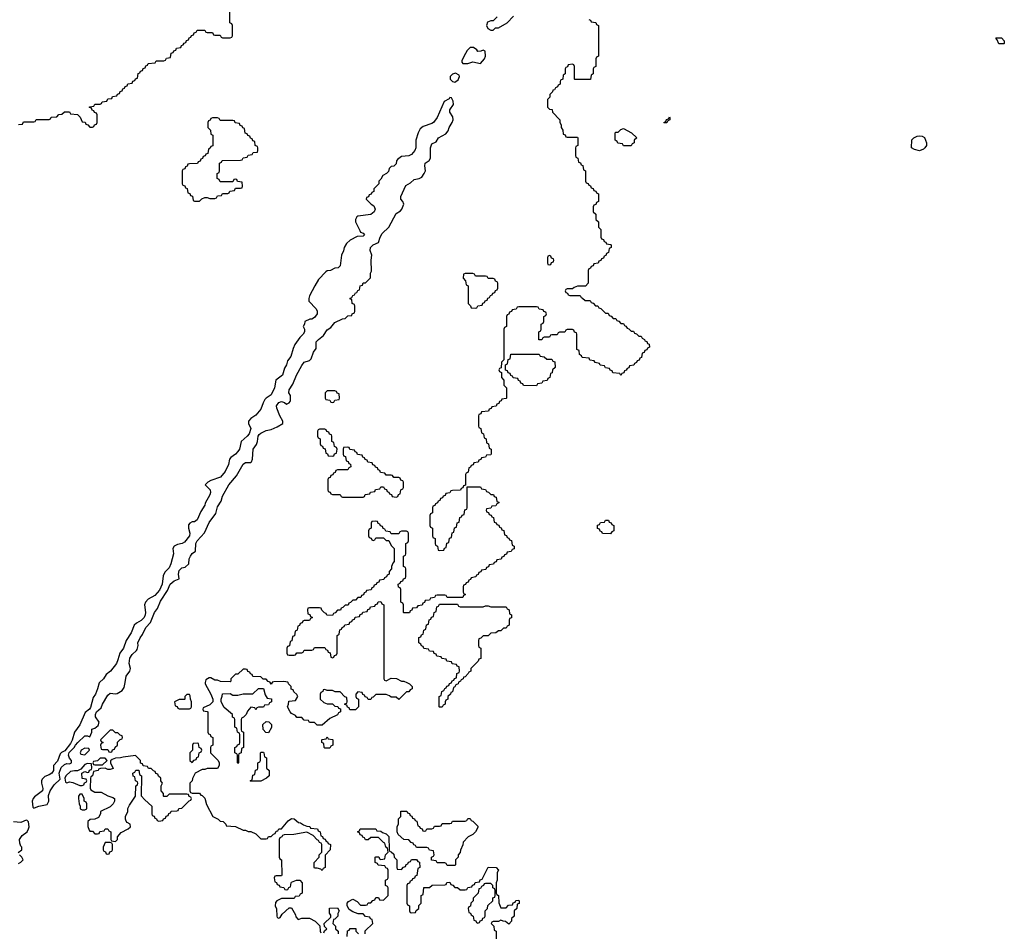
# Model space of a CAD drawing. Header units: inches. Extents: x 2701323 to 2964515, y 494916 to 722124.
# Tile 651 of 656: x 2894840 to 2902554, y 698050 to 705196. Entities that reach past the tile are written whole.
import ezdxf

# ---------------------------------------------------------------- set-up
doc = ezdxf.new("R2010")
doc.units = ezdxf.units.IN
doc.header["$MEASUREMENT"] = 0
for name, color, linetype in [('C8699', 7, 'Continuous'), ('C8790', 7, 'Continuous'), ('C9700', 7, 'Continuous')]:
    doc.layers.add(name, color=color, linetype=linetype)

msp = doc.modelspace()

# ---------------------------------------------------------------- linework, layer by layer
at = {"layer": 'C8699', "color": 2, "elevation": 2}
for points in [[(2895465.1, 700000), (2895462.5, 699997.5), (2895450.5, 699949.5), (2895434.8, 699910), (2895416.8, 699883.2), (2895395.9, 699804.1), (2895387.5, 699792.5), (2895354, 699766), (2895310.4, 699669.6), (2895270.6, 699610), (2895250.7, 699549.3), (2895236.8, 699523.2), (2895194.8, 699465.2), (2895167.5, 699452.5), (2895158, 699442), (2895135.3, 699384.7), (2895104.7, 699350), (2895104.7, 699310), (2895090.7, 699289.3), (2895070, 699275.3), (2895036.9, 699263.1), (2895016.9, 699243.1), (2895011.3, 699230), (2895011, 699210), (2895021, 699170), (2895018, 699150), (2894956.8, 699103.2), (2894944.7, 699090), (2894938, 699070), (2894943.6, 699023.6), (2894950, 699014), (2894970, 699022), (2894989.1, 699030.9), (2895055.3, 699044.7), (2895068, 699070), (2895064.7, 699115.3), (2895079, 699150), (2895110, 699198), (2895158, 699242), (2895148.7, 699290), (2895166, 699334), (2895190, 699358), (2895210, 699364.7), (2895230, 699362), (2895246, 699370), (2895246, 699390), (2895230, 699406), (2895222, 699430), (2895228.8, 699451.1), (2895268, 699490), (2895278, 699510), (2895295.3, 699530), (2895350, 699582), (2895370, 699582), (2895390, 699574), (2895406, 699610), (2895406, 699634), (2895430, 699642), (2895455.5, 699664.5), (2895462, 699690), (2895434, 699730), (2895434, 699750), (2895442, 699770), (2895478.6, 699801.4), (2895490, 699831.3), (2895530, 699902), (2895550, 699916), (2895590, 699911), (2895604.7, 699915.3), (2895642, 699938), (2895659, 699961), (2895666.2, 700000)], [(2896293.9, 700000), (2896292, 699990), (2896338, 699910), (2896352, 699870), (2896352, 699850), (2896330, 699826), (2896278, 699802), (2896274, 699790), (2896278, 699778), (2896310, 699774), (2896314, 699770), (2896314, 699610), (2896318, 699598), (2896332.7, 699592.7), (2896338, 699578), (2896354, 699570), (2896354, 699510), (2896338, 699502), (2896334, 699490), (2896334, 699450), (2896394, 699390), (2896402, 699370), (2896402, 699350), (2896390, 699326), (2896310, 699326), (2896290, 699318), (2896270, 699318), (2896214, 699290), (2896192.7, 699247.3), (2896191.6, 699228.4), (2896174, 699210), (2896174, 699150), (2896178, 699138), (2896190, 699134), (2896250, 699134), (2896258, 699118), (2896270, 699114), (2896290, 699094), (2896303.6, 699043.6), (2896354, 698950), (2896394, 698930), (2896410, 698914), (2896434, 698910), (2896454, 698890), (2896458, 698878), (2896530, 698872), (2896590, 698842), (2896610, 698842), (2896630, 698832), (2896650, 698832), (2896690, 698814), (2896730, 698774), (2896770, 698774), (2896782, 698778), (2896790, 698794), (2896810, 698794), (2896827.3, 698812.7), (2896842, 698818), (2896850, 698834), (2896862, 698838), (2896870, 698854), (2896890, 698854), (2896943.1, 698916.9), (2896970, 698934), (2896991.6, 698931.6), (2897023.6, 698903.6), (2897039.6, 698899.6), (2897063.6, 698883.6), (2897090, 698874), (2897112.7, 698872.7), (2897118, 698858), (2897172.7, 698852.7), (2897178, 698838), (2897194, 698830), (2897198, 698798), (2897212.7, 698792.7), (2897218, 698778), (2897232.7, 698772.7), (2897238, 698758), (2897252.7, 698752.7), (2897258, 698738), (2897274, 698730), (2897271.6, 698688.4), (2897232.7, 698647.3), (2897234, 698550), (2897218, 698542), (2897210, 698528), (2897198, 698538), (2897170, 698546), (2897150, 698546), (2897148, 698550), (2897148, 698590), (2897186, 698630), (2897186, 698650), (2897206, 698670), (2897206, 698730), (2897202, 698742), (2897190, 698746), (2897182, 698762), (2897170, 698766), (2897140.4, 698800.4), (2897090, 698828), (2896988.4, 698808.4), (2896912.7, 698807.3), (2896898, 698802), (2896894, 698790), (2896878, 698782), (2896874, 698770), (2896874, 698630), (2896878, 698618), (2896892, 698610), (2896894, 698490), (2896890, 698486), (2896850, 698486), (2896838, 698482), (2896834, 698470), (2896838, 698438), (2896852.7, 698432.7), (2896858, 698418), (2896872.7, 698412.7), (2896878, 698398), (2896910, 698394), (2896918, 698378), (2896930, 698374), (2896942, 698378), (2896947.3, 698392.7), (2896962, 698398), (2896966, 698430), (2896970, 698434), (2897008.8, 698451.1), (2897034, 698450), (2897052, 698430), (2897054, 698350), (2897038, 698342), (2897030, 698326), (2896998, 698322), (2896990, 698306), (2896890, 698306), (2896854, 698290), (2896843.6, 698276.4), (2896842, 698250), (2896852.7, 698227.3), (2896854, 698170), (2896858, 698158), (2896870, 698154), (2896882, 698158), (2896896.4, 698183.6), (2896950, 698234), (2896970, 698234), (2896999.6, 698179.6), (2897003.6, 698163.6), (2897022, 698142), (2897050, 698152), (2897110, 698152), (2897154, 698130), (2897192.7, 698092.7), (2897194, 698050), (2897198, 698038)], [(2896817, 700000), (2896810, 699986), (2896803, 700000)], [(2897874, 700000), (2897894, 699990), (2897914, 699970), (2897914, 699950), (2897898, 699942), (2897890, 699926), (2897870, 699926), (2897810, 699866), (2897790, 699886), (2897750, 699886), (2897736.4, 699896.4), (2897710, 699906), (2897630, 699906), (2897610, 699886), (2897598, 699882), (2897590, 699866), (2897570, 699866), (2897562, 699882), (2897547.3, 699887.3), (2897542, 699902), (2897527.3, 699907.3), (2897522, 699922), (2897490, 699926), (2897474, 699910), (2897474, 699890), (2897478, 699878), (2897494, 699870), (2897494, 699810), (2897470, 699786), (2897427.3, 699787.3), (2897422, 699802), (2897407.3, 699807.3), (2897402, 699822), (2897387.3, 699827.3), (2897387.3, 699832.7), (2897402, 699838), (2897406, 699850), (2897402, 699882), (2897387.3, 699887.3), (2897350, 699926), (2897312.7, 699927.3), (2897290, 699938), (2897250, 699938), (2897230, 699946), (2897218, 699942), (2897214, 699930), (2897198, 699922), (2897194, 699910), (2897194, 699870), (2897223.6, 699843.6), (2897250, 699834), (2897290, 699834), (2897310, 699814), (2897332.7, 699812.7), (2897338, 699798), (2897352.7, 699792.7), (2897354, 699770), (2897338, 699762), (2897330, 699746), (2897270, 699718), (2897210, 699666), (2897170, 699666), (2897150, 699686), (2897110, 699686), (2897102, 699702), (2897070, 699706), (2897050, 699726), (2897010, 699726), (2897002, 699742), (2896970, 699758), (2896958, 699770), (2896938, 699810), (2896946, 699830), (2896947.3, 699852.7), (2897002, 699858), (2897018, 699890), (2897010, 699906), (2896987.3, 699927.3), (2896982, 699942), (2896967.3, 699947.3), (2896966, 699970), (2896946, 699990), (2896942.7, 700000)], [(2898277.3, 700000), (2898274, 699990), (2898258, 699982), (2898250, 699966), (2898238, 699962), (2898231.6, 699928.4), (2898218, 699922), (2898214, 699910), (2898194, 699890), (2898194, 699870), (2898178, 699862), (2898174, 699850), (2898174, 699830), (2898158, 699822), (2898150, 699806), (2898130, 699806), (2898126, 699810), (2898126, 699890), (2898142, 699898), (2898146, 699930), (2898162, 699938), (2898170, 699954), (2898182, 699958), (2898187.3, 699972.7), (2898202, 699978), (2898207.3, 699992.7), (2898222, 699998), (2898222.7, 700000)], [(2894829.1, 698669.1), (2894858, 698690), (2894858, 698710), (2894850, 698718), (2894840.7, 698740.7), (2894838, 698770), (2894858.9, 698801.1), (2894898, 698830), (2894910, 698854), (2894914, 698870), (2894908.4, 698908.4), (2894899, 698919), (2894890, 698922), (2894850, 698904), (2894792.7, 698907.3)], [(2897546, 698030), (2897547.3, 698052.7), (2897606, 698110), (2897602, 698142), (2897587.3, 698147.3), (2897582, 698162), (2897550, 698166), (2897530, 698186), (2897492.7, 698187.3), (2897450, 698202), (2897422, 698222), (2897406, 698250), (2897406, 698270), (2897416.4, 698283.6), (2897450, 698302), (2897483.6, 698283.6), (2897510, 698254), (2897550, 698254), (2897562, 698258), (2897570, 698274), (2897590, 698274), (2897607.3, 698292.7), (2897622, 698298), (2897630, 698314), (2897650, 698314), (2897658, 698298), (2897690, 698294), (2897726, 698330), (2897726, 698390), (2897722, 698402), (2897706, 698410), (2897706, 698450), (2897722, 698458), (2897726, 698470), (2897726, 698530), (2897722, 698542), (2897707.3, 698547.3), (2897702, 698562), (2897647.3, 698567.3), (2897642, 698582), (2897626, 698590), (2897626, 698630), (2897630, 698634), (2897652.7, 698632.7), (2897658, 698618), (2897670, 698614), (2897702, 698618), (2897706, 698650), (2897726, 698670), (2897722, 698702), (2897708.4, 698708.4), (2897702, 698742), (2897690, 698746), (2897650, 698786), (2897590, 698786), (2897570, 698766), (2897550, 698766), (2897542, 698782), (2897527.3, 698787.3), (2897522, 698802), (2897507.3, 698807.3), (2897502, 698822), (2897486, 698830), (2897502, 698838), (2897507.3, 698852.7), (2897630, 698854), (2897638, 698838), (2897670, 698834), (2897683.6, 698823.6), (2897710, 698814), (2897732.7, 698792.7), (2897734, 698690), (2897738, 698678), (2897750, 698674), (2897770, 698654), (2897774, 698630), (2897794, 698610), (2897794, 698550), (2897798, 698538), (2897830, 698534), (2897847.3, 698552.7), (2897862, 698558), (2897867.3, 698572.7), (2897882, 698578), (2897887.3, 698592.7), (2897902, 698598), (2897910, 698614), (2897950, 698614), (2897958, 698598), (2897972.7, 698592.7), (2897974, 698550), (2897958, 698542), (2897952.7, 698487.3), (2897938, 698482), (2897932.7, 698467.3), (2897918, 698462), (2897912.7, 698447.3), (2897898, 698442), (2897892.7, 698427.3), (2897878, 698422), (2897874, 698410), (2897874, 698270), (2897878, 698258), (2897894, 698250), (2897894, 698210), (2897898, 698198), (2897910, 698194), (2897942, 698198), (2897947.3, 698212.7), (2897966, 698230), (2897967.3, 698252.7), (2897986, 698270), (2897986, 698330), (2898002, 698338), (2898007.3, 698392.7), (2898050, 698394), (2898072.7, 698412.7), (2898170, 698414), (2898182, 698418), (2898187.3, 698432.7), (2898210, 698434), (2898218, 698418), (2898232.7, 698412.7), (2898250, 698394), (2898270, 698394), (2898290, 698374), (2898330, 698374), (2898342, 698378), (2898350, 698394), (2898382, 698398), (2898387.3, 698412.7), (2898402, 698418), (2898407.3, 698432.7), (2898442, 698438), (2898447.3, 698452.7), (2898462, 698458), (2898510, 698552), (2898574, 698550), (2898592, 698530), (2898582, 698510), (2898582, 698450), (2898574, 698430), (2898574, 698350), (2898578, 698338), (2898591.6, 698331.6), (2898592.7, 698272.7), (2898610, 698234), (2898650, 698234), (2898670, 698254), (2898702, 698258), (2898707.3, 698272.7), (2898722, 698278), (2898727.3, 698292.7), (2898750, 698294), (2898754, 698290), (2898752.7, 698267.3), (2898738, 698262), (2898734, 698230), (2898714, 698210), (2898714, 698170), (2898694, 698150), (2898694, 698130), (2898672.7, 698107.3), (2898647.3, 698127.3), (2898628.4, 698128.4), (2898610, 698138), (2898590, 698126), (2898550, 698126), (2898538, 698122), (2898534, 698110), (2898554, 698090), (2898558, 698058), (2898574, 698050), (2898574, 697930)], [(2894830, 698582), (2894848.7, 698591.3), (2894866, 698610), (2894858, 698630), (2894838, 698650)], [(2897222, 698038), (2897227.3, 698052.7), (2897246, 698070), (2897227.3, 698087.3), (2897226, 698110), (2897278, 698162), (2897276.4, 698176.4), (2897267.3, 698192.7), (2897267.3, 698232.7), (2897330, 698234), (2897342, 698210), (2897332, 698190), (2897331.2, 698168.9), (2897310, 698146), (2897298, 698142), (2897294, 698110), (2897314, 698090), (2897314, 698070), (2897334, 698050), (2897334, 698030)], [(2897406, 698010), (2897407.3, 698052.7), (2897422, 698058), (2897428.4, 698071.6), (2897472.7, 698072.7), (2897474, 698050), (2897494, 698030)]]:
    msp.add_lwpolyline(points, dxfattribs=at)
for points in [[(2896170, 699906), (2896150, 699906), (2896142, 699898), (2896134, 699890), (2896134, 699870), (2896130, 699866), (2896090, 699866), (2896054, 699850), (2896058, 699818), (2896072.7, 699812.7), (2896078, 699798), (2896090, 699794), (2896170, 699794), (2896182, 699798), (2896186, 699810), (2896186, 699850), (2896178, 699870), (2896176.4, 699896.4)], [(2896690, 699786), (2896682, 699802), (2896650, 699806), (2896623.6, 699776.4), (2896614, 699750), (2896592.7, 699727.3), (2896578, 699722), (2896574, 699710), (2896574, 699630), (2896578, 699618), (2896594, 699610), (2896594, 699490), (2896578, 699482), (2896574, 699450), (2896558, 699442), (2896554, 699430), (2896554, 699370), (2896550, 699366), (2896546, 699370), (2896546, 699430), (2896542, 699442), (2896526, 699450), (2896526, 699490), (2896542, 699498), (2896547.3, 699512.7), (2896562, 699518), (2896566, 699530), (2896566, 699590), (2896562, 699602), (2896546, 699610), (2896542, 699642), (2896526, 699650), (2896526, 699710), (2896522, 699722), (2896507.3, 699727.3), (2896506, 699750), (2896443.1, 699803.1), (2896418, 699850), (2896418, 699870), (2896427.3, 699892.7), (2896428.4, 699911.6), (2896490, 699914), (2896510, 699902), (2896550, 699902), (2896591.6, 699911.6), (2896667.3, 699912.7), (2896710, 699954), (2896750, 699954), (2896763.6, 699903.6), (2896778, 699878), (2896812.7, 699872.7), (2896814, 699850), (2896798, 699842), (2896790, 699826), (2896758, 699822), (2896750, 699806), (2896710, 699806), (2896698, 699802)], [(2896790, 699606), (2896767.3, 699607.3), (2896747.3, 699632.7), (2896746, 699670), (2896770, 699694), (2896792.7, 699692.7), (2896812, 699670), (2896811.6, 699648.4)], [(2895570, 699626), (2895550, 699626), (2895474, 699550), (2895478, 699538), (2895494, 699530), (2895478, 699522), (2895474, 699510), (2895478, 699478), (2895490, 699474), (2895530, 699474), (2895538, 699458), (2895550, 699454), (2895562, 699458), (2895567.3, 699472.7), (2895582, 699478), (2895587.3, 699492.7), (2895606, 699510), (2895607.3, 699532.7), (2895627.3, 699552.7), (2895642, 699558), (2895646, 699570), (2895642, 699582), (2895627.3, 699587.3), (2895610, 699606), (2895590, 699606)], [(2896230, 699526), (2896198, 699522), (2896194, 699510), (2896194, 699470), (2896174, 699450), (2896174, 699390), (2896190, 699374), (2896207.3, 699392.7), (2896222, 699398), (2896227.3, 699412.7), (2896242, 699418), (2896246, 699450), (2896262, 699458), (2896266, 699470), (2896262, 699482), (2896246, 699490), (2896242, 699522)], [(2897230, 699486), (2897226, 699490), (2897222, 699522), (2897206, 699530), (2897206, 699550), (2897210, 699554), (2897242, 699558), (2897250, 699574), (2897258, 699558), (2897290, 699554), (2897294, 699550), (2897294, 699510), (2897278, 699502), (2897270, 699486)], [(2895350, 699486), (2895322, 699470), (2895314, 699450), (2895318, 699438), (2895350, 699434), (2895386, 699470), (2895382, 699482)], [(2896650, 699226), (2896646, 699230), (2896662, 699238), (2896667.3, 699272.7), (2896682, 699278), (2896687.3, 699312.7), (2896702, 699318), (2896706, 699330), (2896706, 699370), (2896722, 699378), (2896726, 699390), (2896726, 699450), (2896730, 699454), (2896750, 699454), (2896754, 699450), (2896758, 699418), (2896774, 699410), (2896774, 699330), (2896794, 699310), (2896794, 699270), (2896774, 699250), (2896730, 699226)], [(2895370, 699366), (2895350, 699358), (2895318, 699322), (2895292, 699308), (2895270, 699308.7), (2895238, 699302), (2895202, 699270), (2895194, 699250), (2895198, 699218), (2895210, 699214), (2895230, 699222), (2895256.9, 699216.9), (2895310, 699194), (2895330, 699194), (2895342, 699198), (2895347.3, 699212.7), (2895362, 699218), (2895366, 699230), (2895362, 699242), (2895328.4, 699248.4), (2895326, 699290), (2895350, 699302), (2895370, 699294), (2895382, 699298), (2895387.3, 699312.7), (2895402, 699318), (2895406, 699330), (2895402, 699362)], [(2895747.3, 699427.3), (2895650, 699415.3), (2895630, 699408.7), (2895591.6, 699408.4), (2895563.6, 699396.4), (2895552.7, 699387.3), (2895552, 699370), (2895572.7, 699327.3), (2895550, 699318), (2895530, 699318), (2895510, 699328), (2895472.7, 699327.3), (2895458, 699322), (2895454, 699310), (2895418, 699302), (2895411.6, 699268.4), (2895398, 699262), (2895394, 699250), (2895392.7, 699172.7), (2895398, 699158), (2895430, 699142), (2895479.6, 699139.6), (2895531.2, 699111.1), (2895570, 699098), (2895582, 699090), (2895582, 699070), (2895571.3, 699048.7), (2895550, 699026), (2895474, 698990), (2895474, 698970), (2895458, 698942), (2895430, 698928), (2895392.7, 698927.3), (2895374, 698910), (2895372.7, 698872.7), (2895383.6, 698843.6), (2895390, 698834), (2895410, 698834), (2895430, 698814), (2895450, 698814), (2895462, 698818), (2895467.3, 698832.7), (2895502, 698838), (2895510, 698854), (2895530, 698854), (2895538, 698838), (2895554, 698830), (2895554, 698770), (2895558, 698758), (2895590, 698754), (2895606, 698770), (2895606, 698790), (2895635.3, 698824.7), (2895690, 698852), (2895708, 698870), (2895706, 698890), (2895683.1, 698903.1), (2895674.6, 698914.6), (2895668.8, 698928.9), (2895668.7, 698950), (2895688, 698990), (2895688.4, 699011.6), (2895700.4, 699039.6), (2895748, 699110), (2895748.7, 699191.3), (2895762, 699198), (2895766, 699210), (2895762, 699222), (2895748.4, 699228.4), (2895742, 699262), (2895730, 699266), (2895726, 699290), (2895742, 699298), (2895750, 699314), (2895772.7, 699312.7), (2895778, 699278), (2895794, 699270), (2895792.7, 699112.7), (2895819.6, 699079.6), (2895874, 699030), (2895874, 698970), (2895878, 698958), (2895892.7, 698952.7), (2895898, 698938), (2895912.7, 698932.7), (2895918, 698918), (2895930, 698914), (2895962, 698918), (2895967.3, 698932.7), (2895982, 698938), (2895987.3, 698952.7), (2896002, 698958), (2896007.3, 698972.7), (2896022, 698978), (2896027.3, 698992.7), (2896070, 698994), (2896082, 698998), (2896087.3, 699012.7), (2896110, 699014), (2896167.3, 699072.7), (2896182, 699078), (2896186, 699090), (2896182, 699102), (2896167.3, 699107.3), (2896162, 699122), (2896150, 699126), (2896010, 699126), (2895992.7, 699107.3), (2895970, 699106), (2895966, 699110), (2895966, 699130), (2895948, 699150), (2895948, 699190), (2895958, 699210), (2895946, 699230), (2895946, 699250), (2895927.3, 699267.3), (2895922, 699282), (2895907.3, 699287.3), (2895902, 699302), (2895887.3, 699307.3), (2895870, 699326), (2895850, 699326), (2895842, 699342), (2895807.3, 699347.3), (2895802, 699362), (2895787.3, 699367.3), (2895786, 699390)], [(2895510, 699406), (2895470, 699406), (2895450, 699386), (2895418, 699382), (2895414, 699370), (2895418, 699358), (2895430, 699354), (2895490, 699354), (2895526, 699390)], [(2895330, 699126), (2895310, 699126), (2895302, 699110), (2895302, 699090), (2895304.7, 699050), (2895314, 699030), (2895314, 699010), (2895330, 699002), (2895350, 699002), (2895366, 699010), (2895366, 699050), (2895362, 699062), (2895346, 699070), (2895346, 699090)], [(2898010, 698834), (2898022, 698838), (2898030, 698854), (2898070, 698854), (2898082, 698858), (2898090, 698874), (2898130, 698874), (2898142, 698878), (2898150, 698894), (2898210, 698894), (2898222, 698898), (2898230, 698914), (2898330, 698914), (2898342, 698918), (2898350, 698934), (2898370, 698934), (2898378, 698918), (2898390, 698914), (2898430, 698874), (2898431.6, 698868.4), (2898411.2, 698828.9), (2898390, 698808), (2898354, 698790), (2898314, 698750), (2898311.6, 698728.4), (2898292.7, 698687.3), (2898291.6, 698668.4), (2898274, 698650), (2898274, 698630), (2898254, 698610), (2898254, 698570), (2898250, 698566), (2898190, 698566), (2898182, 698582), (2898170, 698586), (2898110, 698586), (2898102, 698602), (2898067.3, 698607.3), (2898066, 698630), (2898082, 698638), (2898086, 698650), (2898082, 698682), (2898050, 698686), (2898042, 698702), (2898030, 698706), (2897950, 698706), (2897942, 698722), (2897927.3, 698727.3), (2897922, 698742), (2897907.3, 698747.3), (2897890, 698766), (2897848.4, 698768.4), (2897806, 698810), (2897798, 698830), (2897798, 698870), (2897807.3, 698892.7), (2897808.4, 698931.6), (2897826, 698950), (2897827.3, 698992.7), (2897872.7, 698992.7), (2897878, 698978), (2897892.7, 698972.7), (2897898, 698958), (2897912.7, 698952.7), (2897918, 698938), (2897932.7, 698932.7), (2897938, 698918), (2897952.7, 698912.7), (2897958, 698878), (2897972.7, 698872.7), (2897978, 698858), (2897992.7, 698852.7), (2897998, 698838)], [(2895550, 698746), (2895510, 698746), (2895494, 698710), (2895494, 698690), (2895498, 698678), (2895512.7, 698672.7), (2895518, 698658), (2895530, 698654), (2895542, 698658), (2895547.3, 698672.7), (2895562, 698678), (2895566, 698690), (2895566, 698730), (2895562, 698742)], [(2898530, 698426), (2898490, 698426), (2898478, 698422), (2898474, 698410), (2898458, 698402), (2898450, 698386), (2898438, 698382), (2898431.6, 698348.4), (2898394, 698310), (2898394, 698290), (2898374, 698270), (2898372.7, 698247.3), (2898358, 698242), (2898354, 698230), (2898358, 698198), (2898372.7, 698192.7), (2898378, 698178), (2898394, 698170), (2898398, 698138), (2898412.7, 698132.7), (2898418, 698118), (2898430, 698114), (2898442, 698118), (2898447.3, 698132.7), (2898462, 698138), (2898467.3, 698152.7), (2898482, 698158), (2898486, 698170), (2898486, 698210), (2898506, 698230), (2898507.3, 698252.7), (2898546, 698290), (2898547.3, 698312.7), (2898562, 698318), (2898566, 698330), (2898566, 698370), (2898562, 698382), (2898546, 698390), (2898546, 698410)]]:
    msp.add_lwpolyline(points, close=True, dxfattribs=at)
at = {"layer": 'C8790', "color": 2, "elevation": 2}
for points in [[(2894830, 704374), (2894862, 704378), (2894870, 704394), (2894950, 704394), (2894962, 704398), (2894970, 704414), (2895070, 704414), (2895082, 704418), (2895087.3, 704432.7), (2895130, 704434), (2895147.3, 704452.7), (2895170, 704454), (2895190, 704474), (2895230, 704474), (2895238, 704458), (2895292.7, 704452.7), (2895312.7, 704432.7), (2895330, 704394), (2895352.7, 704392.7), (2895358, 704378), (2895372.7, 704372.7), (2895390, 704354), (2895410, 704354), (2895422, 704358), (2895427.3, 704372.7), (2895442, 704378), (2895446, 704390), (2895446, 704450), (2895442, 704462), (2895427.3, 704467.3), (2895422, 704482), (2895407.3, 704487.3), (2895402, 704502), (2895387.3, 704507.3), (2895387.3, 704512.7), (2895422, 704518), (2895430, 704534), (2895470, 704534), (2895482, 704538), (2895487.3, 704552.7), (2895522, 704558), (2895530, 704574), (2895562, 704578), (2895567.3, 704592.7), (2895602, 704598), (2895607.3, 704612.7), (2895622, 704618), (2895627.3, 704632.7), (2895642, 704638), (2895647.3, 704652.7), (2895662, 704658), (2895667.3, 704672.7), (2895682, 704678), (2895687.3, 704692.7), (2895722, 704698), (2895727.3, 704712.7), (2895742, 704718), (2895747.3, 704732.7), (2895762, 704738), (2895767.3, 704772.7), (2895782, 704778), (2895787.3, 704792.7), (2895802, 704798), (2895807.3, 704812.7), (2895822, 704818), (2895827.3, 704832.7), (2895842, 704838), (2895847.3, 704852.7), (2895902, 704858), (2895910, 704874), (2895970, 704874), (2895982, 704878), (2895990, 704894), (2896022, 704898), (2896027.3, 704932.7), (2896042, 704938), (2896047.3, 704952.7), (2896062, 704958), (2896067.3, 704972.7), (2896102, 704978), (2896107.3, 704992.7), (2896122, 704998), (2896127.3, 705012.7), (2896142, 705018), (2896147.3, 705032.7), (2896162, 705038), (2896167.3, 705052.7), (2896182, 705058), (2896187.3, 705072.7), (2896202, 705078), (2896207.3, 705092.7), (2896222, 705098), (2896230, 705114), (2896290, 705114), (2896298, 705098), (2896310, 705094), (2896350, 705094), (2896358, 705078), (2896370, 705074), (2896410, 705074), (2896418, 705058), (2896430, 705054), (2896490, 705054), (2896502, 705058), (2896506, 705070), (2896506, 705150), (2896502, 705162), (2896486, 705170), (2896486, 705270)], [(2898581, 705219), (2898550, 705186), (2898530, 705186), (2898504.7, 705175.3), (2898498, 705150), (2898506.4, 705126.4), (2898530, 705114), (2898550, 705114), (2898567.3, 705132.7), (2898590, 705132), (2898658, 705170), (2898710, 705222)], [(2899298, 705198), (2899312.7, 705192.7), (2899318, 705178), (2899352.7, 705172.7), (2899358, 705158), (2899374, 705150), (2899374, 704910), (2899358, 704902), (2899354, 704890), (2899354, 704830), (2899338, 704822), (2899334, 704810), (2899334, 704770), (2899318, 704762), (2899312.7, 704727.3), (2899190, 704726), (2899186, 704730), (2899186, 704830), (2899182, 704842), (2899170, 704846), (2899138, 704842), (2899132.7, 704827.3), (2899118, 704822), (2899114, 704810), (2899114, 704770), (2899098, 704762), (2899094, 704730), (2899078, 704722), (2899074, 704710), (2899074, 704690), (2899058, 704682), (2899054, 704670), (2899038, 704662), (2899030, 704646), (2899018, 704642), (2899014, 704630), (2898994, 704610), (2898992.7, 704587.3), (2898974, 704570), (2898974, 704510), (2898990, 704494), (2899012.7, 704492.7), (2899014, 704470), (2899071.6, 704411.6), (2899072.7, 704392.7), (2899082, 704370), (2899082, 704350), (2899094, 704330), (2899098, 704298), (2899112.7, 704292.7), (2899118, 704278), (2899130, 704274), (2899210, 704274), (2899214, 704270), (2899214, 704210), (2899198, 704202), (2899194, 704190), (2899194, 704130), (2899198, 704118), (2899214, 704110), (2899218, 704078), (2899232.7, 704072.7), (2899238, 704058), (2899252.7, 704052.7), (2899258, 704018), (2899274, 704010), (2899274, 703930), (2899278, 703918), (2899292.7, 703912.7), (2899298, 703898), (2899312.7, 703892.7), (2899318, 703878), (2899332.7, 703872.7), (2899338, 703858), (2899352.7, 703852.7), (2899358, 703838), (2899374, 703830), (2899374, 703770), (2899358, 703762), (2899352.7, 703747.3), (2899338, 703742), (2899334, 703730), (2899334, 703690), (2899354, 703670), (2899354, 703630), (2899374, 703610), (2899374, 703570), (2899394, 703550), (2899394, 703490), (2899398, 703478), (2899412.7, 703472.7), (2899418, 703458), (2899432.7, 703452.7), (2899438, 703438), (2899470, 703434), (2899474, 703430), (2899474, 703410), (2899458, 703402), (2899454, 703370), (2899438, 703362), (2899432.7, 703347.3), (2899418, 703342), (2899412.7, 703327.3), (2899398, 703322), (2899392.7, 703307.3), (2899378, 703302), (2899372.7, 703287.3), (2899338, 703282), (2899332.7, 703267.3), (2899318, 703262), (2899312.7, 703247.3), (2899298, 703242), (2899294, 703230), (2899294, 703130), (2899272.7, 703107.3), (2899210, 703106), (2899183.6, 703096.4), (2899170, 703086), (2899130, 703086), (2899118, 703082), (2899114, 703070), (2899118, 703058), (2899132.7, 703052.7), (2899138, 703038), (2899150, 703034), (2899230, 703034), (2899238, 703018), (2899250, 703014), (2899270, 702994), (2899310, 702994), (2899318, 702978), (2899332.7, 702972.7), (2899350, 702954), (2899370, 702954), (2899378, 702938), (2899392.7, 702932.7), (2899430, 702894), (2899450, 702894), (2899458, 702878), (2899472.7, 702872.7), (2899490, 702854), (2899510, 702854), (2899518, 702838), (2899532.7, 702832.7), (2899550, 702814), (2899570, 702814), (2899578, 702798), (2899590, 702794), (2899598, 702778), (2899612.7, 702772.7), (2899630, 702754), (2899650, 702754), (2899658, 702738), (2899672.7, 702732.7), (2899690, 702714), (2899710, 702714), (2899718, 702698), (2899734, 702690), (2899738, 702678), (2899752.7, 702672.7), (2899758, 702658), (2899772.7, 702652.7), (2899774, 702630), (2899758, 702622), (2899752.7, 702607.3), (2899738, 702602), (2899732.7, 702587.3), (2899718, 702582), (2899712.7, 702547.3), (2899698, 702542), (2899692.7, 702527.3), (2899678, 702522), (2899672.7, 702507.3), (2899658, 702502), (2899652.7, 702487.3), (2899618, 702482), (2899612.7, 702467.3), (2899598, 702462), (2899592.7, 702447.3), (2899578, 702442), (2899572.7, 702427.3), (2899558, 702422), (2899550, 702406), (2899542, 702422), (2899487.3, 702427.3), (2899482, 702442), (2899467.3, 702447.3), (2899462, 702462), (2899430, 702466), (2899422, 702482), (2899387.3, 702487.3), (2899382, 702502), (2899347.3, 702507.3), (2899342, 702522), (2899307.3, 702527.3), (2899302, 702542), (2899247.3, 702547.3), (2899242, 702562), (2899226, 702570), (2899222, 702602), (2899206, 702610), (2899206, 702730), (2899202, 702742), (2899187.3, 702747.3), (2899182, 702762), (2899170, 702766), (2899130, 702766), (2899118, 702762), (2899110, 702746), (2899070, 702746), (2899058, 702742), (2899050, 702726), (2899010, 702726), (2898998, 702722), (2898990, 702706), (2898950, 702706), (2898938, 702702), (2898930, 702686), (2898907.3, 702687.3), (2898906, 702750), (2898922, 702758), (2898926, 702770), (2898926, 702810), (2898942, 702818), (2898946, 702830), (2898946, 702870), (2898962, 702878), (2898966, 702890), (2898962, 702902), (2898947.3, 702907.3), (2898942, 702922), (2898910, 702926), (2898902, 702942), (2898890, 702946), (2898750, 702946), (2898738, 702942), (2898730, 702926), (2898698, 702922), (2898692.7, 702907.3), (2898678, 702902), (2898672.7, 702887.3), (2898658, 702882), (2898654, 702870), (2898654, 702790), (2898638, 702782), (2898634, 702770), (2898634, 702530), (2898614, 702510), (2898612.7, 702467.3), (2898598, 702462), (2898594, 702450), (2898598, 702438), (2898614, 702430), (2898614, 702390), (2898634, 702370), (2898634, 702330), (2898654, 702310), (2898654, 702230), (2898650, 702226), (2898618, 702222), (2898612.7, 702207.3), (2898598, 702202), (2898592.7, 702187.3), (2898578, 702182), (2898572.7, 702167.3), (2898538, 702162), (2898532.7, 702147.3), (2898518, 702142), (2898512.7, 702127.3), (2898458, 702122), (2898452.7, 702107.3), (2898438, 702102), (2898434, 702090), (2898434, 702010), (2898438, 701998), (2898454, 701990), (2898458, 701958), (2898474, 701950), (2898478, 701918), (2898494, 701910), (2898498, 701878), (2898514, 701870), (2898518, 701838), (2898534, 701830), (2898534, 701790), (2898530, 701786), (2898498, 701782), (2898490, 701766), (2898458, 701762), (2898452.7, 701747.3), (2898438, 701742), (2898432.7, 701727.3), (2898398, 701722), (2898392.7, 701707.3), (2898378, 701702), (2898372.7, 701687.3), (2898358, 701682), (2898354, 701650), (2898338, 701642), (2898334, 701630), (2898334, 701546), (2898318, 701542), (2898312.7, 701527.3), (2898298, 701522), (2898292.7, 701507.3), (2898230, 701506), (2898218, 701502), (2898210, 701486), (2898178, 701482), (2898172.7, 701467.3), (2898158, 701462), (2898152.7, 701447.3), (2898138, 701442), (2898132.7, 701427.3), (2898118, 701422), (2898112.7, 701407.3), (2898098, 701402), (2898092.7, 701387.3), (2898078, 701382), (2898074, 701370), (2898074, 701330), (2898058, 701322), (2898054, 701310), (2898054, 701230), (2898058, 701218), (2898074, 701210), (2898074, 701150), (2898078, 701138), (2898094, 701130), (2898094, 701090), (2898098, 701078), (2898114, 701070), (2898118, 701038), (2898130, 701034), (2898162, 701038), (2898167.3, 701052.7), (2898182, 701058), (2898187.3, 701092.7), (2898202, 701098), (2898207.3, 701132.7), (2898222, 701138), (2898227.3, 701172.7), (2898242, 701178), (2898247.3, 701212.7), (2898262, 701218), (2898267.3, 701252.7), (2898282, 701258), (2898287.3, 701292.7), (2898302, 701298), (2898307.3, 701312.7), (2898322, 701318), (2898327.3, 701352.7), (2898342, 701358), (2898346, 701370), (2898346, 701534), (2898450, 701534), (2898458, 701518), (2898490, 701514), (2898498, 701498), (2898512.7, 701492.7), (2898530, 701474), (2898552.7, 701472.7), (2898558, 701458), (2898572.7, 701452.7), (2898578, 701418), (2898592.7, 701412.7), (2898592.7, 701407.3), (2898578, 701402), (2898570, 701386), (2898538, 701382), (2898530, 701366), (2898498, 701362), (2898494, 701350), (2898498, 701338), (2898512.7, 701332.7), (2898518, 701318), (2898532.7, 701312.7), (2898538, 701298), (2898552.7, 701292.7), (2898558, 701258), (2898572.7, 701252.7), (2898578, 701238), (2898592.7, 701232.7), (2898598, 701218), (2898612.7, 701212.7), (2898618, 701198), (2898632.7, 701192.7), (2898638, 701158), (2898652.7, 701152.7), (2898658, 701138), (2898672.7, 701132.7), (2898678, 701118), (2898692.7, 701112.7), (2898698, 701078), (2898714, 701070), (2898712.7, 701047.3), (2898698, 701042), (2898690, 701026), (2898658, 701022), (2898652.7, 701007.3), (2898638, 701002), (2898632.7, 700987.3), (2898618, 700982), (2898612.7, 700967.3), (2898578, 700962), (2898572.7, 700947.3), (2898558, 700942), (2898552.7, 700927.3), (2898518, 700922), (2898512.7, 700907.3), (2898498, 700902), (2898492.7, 700887.3), (2898458, 700882), (2898452.7, 700867.3), (2898438, 700862), (2898432.7, 700847.3), (2898418, 700842), (2898412.7, 700827.3), (2898378, 700822), (2898372.7, 700807.3), (2898358, 700802), (2898352.7, 700787.3), (2898338, 700782), (2898332.7, 700767.3), (2898318, 700762), (2898314, 700750), (2898314, 700710), (2898318, 700698), (2898334, 700690), (2898318, 700682), (2898312.7, 700667.3), (2898190, 700666), (2898182, 700682), (2898170, 700686), (2898110, 700686), (2898098, 700682), (2898090, 700666), (2898058, 700662), (2898050, 700646), (2898018, 700642), (2898012.7, 700627.3), (2897998, 700622), (2897992.7, 700607.3), (2897958, 700602), (2897950, 700586), (2897918, 700582), (2897912.7, 700567.3), (2897898, 700562), (2897892.7, 700547.3), (2897850, 700546), (2897846, 700550), (2897846, 700610), (2897842, 700622), (2897826, 700630), (2897826, 700730), (2897822, 700742), (2897807.3, 700747.3), (2897806, 700770), (2897822, 700778), (2897827.3, 700792.7), (2897842, 700798), (2897847.3, 700812.7), (2897862, 700818), (2897866, 700830), (2897866, 700890), (2897862, 700902), (2897846, 700910), (2897846, 700990), (2897862, 700998), (2897866, 701010), (2897866, 701090), (2897882, 701098), (2897886, 701110), (2897886, 701170), (2897882, 701182), (2897870, 701186), (2897830, 701186), (2897818, 701182), (2897810, 701166), (2897750, 701166), (2897742, 701182), (2897707.3, 701187.3), (2897702, 701202), (2897687.3, 701207.3), (2897682, 701222), (2897667.3, 701227.3), (2897662, 701242), (2897647.3, 701247.3), (2897642, 701262), (2897630, 701266), (2897598, 701262), (2897594, 701250), (2897594, 701210), (2897578, 701202), (2897574, 701190), (2897574, 701150), (2897578, 701138), (2897592.7, 701132.7), (2897598, 701118), (2897610, 701114), (2897622, 701118), (2897630, 701134), (2897690, 701134), (2897710, 701114), (2897732.7, 701112.7), (2897750, 701074), (2897774, 701050), (2897774, 700950), (2897763.6, 700936.4), (2897754, 700910), (2897754, 700890), (2897734, 700870), (2897734, 700850), (2897718, 700842), (2897712.7, 700827.3), (2897698, 700822), (2897692.7, 700807.3), (2897658, 700802), (2897652.7, 700787.3), (2897638, 700782), (2897632.7, 700767.3), (2897618, 700762), (2897612.7, 700747.3), (2897598, 700742), (2897592.7, 700727.3), (2897558, 700722), (2897552.7, 700707.3), (2897538, 700702), (2897532.7, 700687.3), (2897518, 700682), (2897512.7, 700667.3), (2897490, 700666), (2897470, 700646), (2897450, 700646), (2897432.7, 700627.3), (2897418, 700622), (2897412.7, 700607.3), (2897390, 700606), (2897372.7, 700587.3), (2897358, 700582), (2897352.7, 700567.3), (2897330, 700566), (2897312.7, 700547.3), (2897298, 700542), (2897290, 700526), (2897247.3, 700527.3), (2897242, 700542), (2897227.3, 700547.3), (2897207.3, 700567.3), (2897202, 700582), (2897190, 700586), (2897110, 700586), (2897098, 700582), (2897094, 700570), (2897098, 700538), (2897112.7, 700532.7), (2897118, 700518), (2897134, 700510), (2897118, 700502), (2897110, 700486), (2897070, 700486), (2897058, 700482), (2897052.7, 700467.3), (2897038, 700462), (2897032.7, 700447.3), (2897018, 700442), (2897014, 700410), (2896998, 700402), (2896992.7, 700367.3), (2896978, 700362), (2896972.7, 700327.3), (2896958, 700322), (2896952.7, 700287.3), (2896938, 700282), (2896934, 700270), (2896934, 700230), (2896938, 700218), (2896950, 700214), (2896990, 700214), (2897002, 700218), (2897010, 700234), (2897050, 700234), (2897062, 700238), (2897070, 700254), (2897130, 700254), (2897142, 700258), (2897150, 700274), (2897230, 700274), (2897238, 700258), (2897252.7, 700252.7), (2897258, 700238), (2897272.7, 700232.7), (2897278, 700198), (2897290, 700194), (2897302, 700198), (2897307.3, 700212.7), (2897322, 700218), (2897326, 700230), (2897326, 700370), (2897342, 700378), (2897347.3, 700412.7), (2897362, 700418), (2897367.3, 700432.7), (2897382, 700438), (2897387.3, 700452.7), (2897422, 700458), (2897427.3, 700472.7), (2897442, 700478), (2897447.3, 700492.7), (2897462, 700498), (2897467.3, 700512.7), (2897502, 700518), (2897507.3, 700532.7), (2897522, 700538), (2897527.3, 700552.7), (2897562, 700558), (2897567.3, 700572.7), (2897582, 700578), (2897587.3, 700592.7), (2897622, 700598), (2897627.3, 700612.7), (2897642, 700618), (2897647.3, 700632.7), (2897670, 700634), (2897678, 700618), (2897694, 700610), (2897694, 700030), (2897698, 700018), (2897710, 700014), (2897750, 700034), (2897791.6, 700031.6), (2897830, 700012), (2897850, 700012), (2897874, 700000)], [(2895666.2, 700000), (2895675.3, 700050), (2895702, 700090), (2895709, 700110), (2895697.2, 700150), (2895703.7, 700190), (2895720.1, 700219.9), (2895755.3, 700250), (2895760.2, 700259.8), (2895769.2, 700290), (2895766.6, 700310), (2895782.7, 700350), (2895802.5, 700377.5), (2895829.5, 700430.5), (2895865.2, 700470), (2895897.2, 700550), (2895918.4, 700581.6), (2895943.3, 700636.7), (2895998.4, 700721.6), (2896019.3, 700770), (2896050, 700797.3), (2896088.4, 700811.6), (2896085.2, 700850), (2896090, 700878), (2896110, 700898.8), (2896136.4, 700903.6), (2896166, 700930), (2896168.7, 700968.7), (2896178, 700990), (2896190, 701011.3), (2896218, 701030), (2896221.2, 701090), (2896229.3, 701110), (2896287.6, 701172.4), (2896324.9, 701255.1), (2896376.2, 701323.8), (2896390, 701378), (2896417.2, 701422.8), (2896430, 701461), (2896478, 701550), (2896539.5, 701620.5), (2896590, 701711), (2896610, 701724.7), (2896650, 701724.7), (2896655.3, 701730), (2896664, 701750), (2896669.3, 701830), (2896695.1, 701864.9), (2896703.7, 701890), (2896707.3, 701930), (2896716.6, 701943.4), (2896730, 701955.5), (2896770, 701974.8), (2896810, 701984), (2896856.6, 702003.4), (2896902, 702030), (2896902, 702050), (2896877.2, 702090), (2896854.5, 702150), (2896852.3, 702170), (2896870, 702196.3), (2896890, 702202), (2896899.9, 702199.9), (2896914.8, 702194.8), (2896930, 702182), (2896950, 702192), (2896958, 702202), (2896962, 702210), (2896962, 702250), (2896948.7, 702270), (2896950, 702294), (2896981.2, 702338.8), (2897009.5, 702410), (2897050, 702484.7), (2897070, 702510.8), (2897110, 702524.7), (2897123.1, 702536.9), (2897142, 702590), (2897162, 702618), (2897164, 702670), (2897182, 702690), (2897220.2, 702719.8), (2897250, 702764.7), (2897276.5, 702783.5), (2897310, 702822), (2897370, 702852), (2897390, 702854), (2897410, 702874), (2897442, 702878), (2897446, 702890), (2897462, 702898), (2897466, 702910), (2897466, 702950), (2897462, 702962), (2897446, 702970), (2897442, 703002), (2897430, 703006), (2897428.4, 703011.6), (2897442, 703018), (2897450, 703034), (2897462, 703038), (2897470, 703054), (2897482, 703058), (2897490, 703074), (2897502, 703078), (2897508, 703110), (2897526, 703114), (2897530, 703132), (2897550, 703134), (2897587.3, 703172.7), (2897588.4, 703208.4), (2897595.3, 703224.7), (2897594, 703310), (2897598, 703350), (2897586.3, 703386.3), (2897589.6, 703410.4), (2897609, 703430), (2897652.1, 703447.9), (2897665.2, 703490), (2897680.2, 703519.8), (2897731.8, 703568.2), (2897790, 703676), (2897823.7, 703696.3), (2897834, 703710), (2897848.7, 703750), (2897842, 703770), (2897825.2, 703790), (2897825.2, 703810), (2897864.8, 703895.2), (2897903.1, 703916.9), (2897930, 703942), (2897970, 703950.8), (2897990, 703961), (2898009.2, 703990), (2898019, 704010), (2898015.3, 704050), (2898018, 704070), (2898049.1, 704090.9), (2898059, 704110), (2898057.2, 704190), (2898070, 704222), (2898102, 704238), (2898122, 704270), (2898179.3, 704300.7), (2898196.5, 704323.5), (2898205.2, 704350), (2898229.2, 704390), (2898236, 704410), (2898234.5, 704434.5), (2898209, 704470), (2898209, 704490), (2898238, 704530), (2898236.4, 704556.4), (2898222, 704582), (2898210, 704586), (2898203.6, 704576.4), (2898166.4, 704553.6), (2898110.5, 704429.5), (2898081, 704390), (2898070, 704381.2), (2898002, 704358), (2897978.8, 704341.2), (2897961, 704310), (2897944.7, 704250), (2897944.7, 704190), (2897936, 704170), (2897910, 704138), (2897890, 704129), (2897830, 704122), (2897799.6, 704100.4), (2897792, 704090), (2897790, 704066), (2897771.6, 704048.4), (2897750, 704046), (2897734, 704030), (2897730, 704006), (2897714, 703990), (2897684.7, 703975.3), (2897670, 703946), (2897654, 703930), (2897654, 703910), (2897614, 703870), (2897614, 703850), (2897598, 703842), (2897592.7, 703827.3), (2897578, 703822), (2897572.7, 703807.3), (2897558, 703802), (2897554, 703790), (2897594, 703750), (2897615.3, 703735.3), (2897624.7, 703710), (2897616, 703690), (2897590, 703669), (2897490, 703655.3), (2897482, 703650), (2897472, 703630), (2897472, 703610), (2897503.6, 703543.6), (2897511.3, 703531.3), (2897530, 703522), (2897542, 703510), (2897530, 703498), (2897483.6, 703496.4), (2897430, 703468), (2897399.6, 703440.4), (2897382, 703410), (2897376.9, 703383.1), (2897362, 703350), (2897350, 703266), (2897334, 703250), (2897310, 703248), (2897274, 703230), (2897250, 703228), (2897239.6, 703220.4), (2897182, 703158), (2897151.3, 703110), (2897111.3, 703030), (2897104.7, 703010), (2897104.7, 702990), (2897162, 702930), (2897171.2, 702911.1), (2897170.8, 702890), (2897150, 702862), (2897130, 702848), (2897112.7, 702847.3), (2897074, 702830), (2897071.6, 702808.4), (2897062, 702790), (2897072, 702770), (2897071.6, 702748.4), (2897062, 702730), (2897034.8, 702705.2), (2896994.8, 702650), (2896981.4, 702618.6), (2896965.4, 702554.6), (2896938, 702522), (2896930.8, 702490), (2896915.3, 702464.7), (2896898, 702410), (2896846, 702370), (2896836.3, 702310), (2896810, 702255.3), (2896770.6, 702229.4), (2896761.4, 702218.6), (2896747.3, 702192.7), (2896730, 702142), (2896690, 702095.3), (2896650, 702068.7), (2896631.3, 702050), (2896631.3, 702030), (2896650.6, 701990), (2896638, 701950), (2896622.8, 701930), (2896576, 701890), (2896562, 701830), (2896550.3, 701809.7), (2896530, 701789.2), (2896494.8, 701765.2), (2896484.7, 701750), (2896476, 701710), (2896450, 701655.3), (2896412, 701610), (2896336.9, 701583.1), (2896314, 701570), (2896294, 701550), (2896332, 701510), (2896336, 701490), (2896330.8, 701470), (2896294.4, 701405.6), (2896290.7, 701390), (2896258.8, 701341.2), (2896230, 701275.3), (2896210, 701259), (2896190, 701259), (2896172, 701250), (2896163.5, 701236.5), (2896162.8, 701210), (2896174, 701170), (2896170.5, 701149.5), (2896130, 701099), (2896112, 701090), (2896077.3, 701082.7), (2896050, 701068), (2896041, 701050), (2896044.7, 701010), (2896024.7, 700930), (2896010, 700898), (2895976, 700864), (2895964.7, 700835.3), (2895956.3, 700770), (2895934.9, 700725.1), (2895898, 700682), (2895847.7, 700652.3), (2895824.7, 700630), (2895818, 700610), (2895826.8, 700550), (2895824, 700530), (2895814.8, 700510), (2895792.8, 700487.2), (2895754.4, 700465.6), (2895738, 700450), (2895714, 700390), (2895674.8, 700330), (2895654, 700270), (2895624, 700230), (2895610, 700178), (2895597.3, 700150), (2895550.7, 700090), (2895518, 700062), (2895496, 700030), (2895465.1, 700000)], [(2898222.7, 700000), (2898227.3, 700012.7), (2898242, 700018), (2898247.3, 700032.7), (2898262, 700038), (2898266, 700070), (2898282, 700078), (2898286, 700090), (2898282, 700122), (2898267.3, 700127.3), (2898262, 700142), (2898227.3, 700147.3), (2898222, 700162), (2898187.3, 700167.3), (2898182, 700182), (2898147.3, 700187.3), (2898142, 700202), (2898107.3, 700207.3), (2898102, 700222), (2898087.3, 700227.3), (2898082, 700242), (2898050, 700246), (2898042, 700262), (2898007.3, 700267.3), (2898002, 700282), (2897987.3, 700287.3), (2897982, 700302), (2897966, 700310), (2897967.3, 700352.7), (2897982, 700358), (2897987.3, 700372.7), (2898002, 700378), (2898006, 700410), (2898022, 700418), (2898027.3, 700452.7), (2898042, 700458), (2898047.3, 700492.7), (2898062, 700498), (2898067.3, 700512.7), (2898082, 700518), (2898086, 700550), (2898102, 700558), (2898107.3, 700592.7), (2898122, 700598), (2898130, 700614), (2898270, 700614), (2898278, 700598), (2898290, 700594), (2898470, 700594), (2898490, 700602), (2898510, 700602), (2898530, 700594), (2898650, 700594), (2898658, 700578), (2898674, 700570), (2898678, 700538), (2898694, 700530), (2898692.7, 700507.3), (2898678, 700502), (2898674, 700490), (2898674, 700450), (2898658, 700442), (2898650, 700426), (2898630, 700426), (2898610, 700406), (2898590, 700406), (2898571.6, 700388.4), (2898530, 700386), (2898510, 700366), (2898470, 700366), (2898452.7, 700347.3), (2898438, 700342), (2898434, 700330), (2898434, 700290), (2898438, 700278), (2898454, 700270), (2898451.6, 700188.4), (2898438, 700182), (2898432.7, 700167.3), (2898374, 700110), (2898374, 700090), (2898358, 700082), (2898354, 700070), (2898330, 700046), (2898318, 700042), (2898314, 700030), (2898298, 700022), (2898294, 700010), (2898278, 700002), (2898277.3, 700000)], [(2896803, 700000), (2896802, 700002), (2896787.3, 700007.3), (2896770, 700026), (2896747.3, 700027.3), (2896730, 700046), (2896667.3, 700047.3), (2896662, 700062), (2896647.3, 700067.3), (2896642, 700082), (2896627.3, 700087.3), (2896622, 700102), (2896610, 700106), (2896590, 700106), (2896550, 700066), (2896530, 700066), (2896494, 700030), (2896494, 700010), (2896490, 700006), (2896412.7, 700007.3), (2896390, 700018), (2896370, 700018), (2896336.4, 700036.4), (2896323.6, 700036.4), (2896298, 700022), (2896293.9, 700000)], [(2896942.7, 700000), (2896942, 700002), (2896910, 700008), (2896830, 700006), (2896818, 700002), (2896817, 700000)]]:
    msp.add_lwpolyline(points, dxfattribs=at)
for points in [[(2898370, 704978), (2898346.4, 704953.6), (2898332, 704930), (2898303.6, 704876.4), (2898303.6, 704863.6), (2898312.7, 704852.7), (2898350, 704852), (2898390, 704864.7), (2898450, 704852), (2898482, 704890), (2898488.7, 704910), (2898486, 704950), (2898470, 704958), (2898451.6, 704948.4), (2898430, 704946), (2898420.4, 704960.4), (2898396.4, 704976.4)], [(2898255.3, 704775.3), (2898230, 704768), (2898212, 704750), (2898212, 704730), (2898230, 704712), (2898250, 704704.7), (2898274.6, 704725.4), (2898286, 704750), (2898282, 704762)], [(2896390, 704426), (2896350, 704426), (2896338, 704422), (2896332.7, 704407.3), (2896318, 704402), (2896314, 704390), (2896314, 704350), (2896334, 704330), (2896338, 704298), (2896354, 704290), (2896352.7, 704207.3), (2896338, 704202), (2896332.7, 704187.3), (2896318, 704182), (2896312.7, 704147.3), (2896298, 704142), (2896292.7, 704127.3), (2896278, 704122), (2896272.7, 704107.3), (2896258, 704102), (2896252.7, 704087.3), (2896238, 704082), (2896232.7, 704067.3), (2896170, 704066), (2896158, 704062), (2896152.7, 704047.3), (2896138, 704042), (2896132.7, 704027.3), (2896118, 704022), (2896114, 704010), (2896114, 703910), (2896118, 703898), (2896132.7, 703892.7), (2896138, 703878), (2896152.7, 703872.7), (2896158, 703838), (2896172.7, 703832.7), (2896178, 703818), (2896192.7, 703812.7), (2896198, 703778), (2896210, 703774), (2896250, 703774), (2896267.3, 703792.7), (2896290, 703802), (2896310, 703802), (2896330, 703794), (2896370, 703794), (2896382, 703798), (2896390, 703814), (2896422, 703818), (2896430, 703834), (2896470, 703834), (2896482, 703838), (2896487.3, 703852.7), (2896522, 703858), (2896530, 703874), (2896570, 703874), (2896582, 703878), (2896586, 703890), (2896582, 703922), (2896547.3, 703927.3), (2896542, 703942), (2896530, 703946), (2896518, 703942), (2896510, 703926), (2896410, 703926), (2896402, 703942), (2896386, 703950), (2896386, 703990), (2896402, 703998), (2896406, 704010), (2896406, 704070), (2896422, 704078), (2896427.3, 704092.7), (2896570, 704094), (2896582, 704098), (2896590, 704114), (2896622, 704118), (2896630, 704134), (2896662, 704138), (2896670, 704154), (2896702, 704158), (2896706, 704170), (2896706, 704190), (2896702, 704202), (2896686, 704210), (2896682, 704242), (2896667.3, 704247.3), (2896662, 704262), (2896647.3, 704267.3), (2896642, 704282), (2896627.3, 704287.3), (2896622, 704302), (2896607.3, 704307.3), (2896602, 704342), (2896587.3, 704347.3), (2896582, 704362), (2896567.3, 704367.3), (2896562, 704382), (2896527.3, 704387.3), (2896522, 704402), (2896510, 704406), (2896410, 704406), (2896402, 704422)], [(2899890, 704386), (2899886, 704390), (2899902, 704398), (2899907.3, 704412.7), (2899922, 704418), (2899930, 704434), (2899934, 704430), (2899934, 704410), (2899918, 704402), (2899910, 704386)], [(2899570, 704206), (2899562, 704222), (2899527.3, 704227.3), (2899522, 704242), (2899506, 704250), (2899506, 704310), (2899510, 704314), (2899530, 704314), (2899550, 704334), (2899570, 704342), (2899634, 704310), (2899674, 704270), (2899654, 704250), (2899654, 704230), (2899638, 704222), (2899630, 704206)], [(2898990, 703346), (2898978, 703342), (2898974, 703330), (2898974, 703290), (2898978, 703278), (2898990, 703274), (2899002, 703278), (2899007.3, 703292.7), (2899022, 703298), (2899026, 703310), (2899022, 703322), (2899007.3, 703327.3), (2899002, 703342)], [(2898390, 703206), (2898330, 703206), (2898318, 703202), (2898314, 703170), (2898334, 703150), (2898338, 703118), (2898354, 703110), (2898354, 702970), (2898372.7, 702952.7), (2898378, 702938), (2898410, 702934), (2898422, 702938), (2898430, 702954), (2898462, 702958), (2898467.3, 702972.7), (2898482, 702978), (2898487.3, 702992.7), (2898502, 702998), (2898507.3, 703012.7), (2898522, 703018), (2898527.3, 703032.7), (2898542, 703038), (2898547.3, 703052.7), (2898562, 703058), (2898567.3, 703072.7), (2898582, 703078), (2898586, 703090), (2898586, 703130), (2898582, 703142), (2898567.3, 703147.3), (2898562, 703162), (2898550, 703166), (2898510, 703166), (2898502, 703182), (2898490, 703186), (2898410, 703186), (2898402, 703202)], [(2898970, 702534), (2899010, 702534), (2899018, 702518), (2899032.7, 702512.7), (2899034, 702470), (2899014, 702450), (2899012.7, 702427.3), (2898998, 702422), (2898994, 702390), (2898978, 702382), (2898972.7, 702367.3), (2898938, 702362), (2898930, 702346), (2898898, 702342), (2898890, 702326), (2898787.3, 702327.3), (2898782, 702342), (2898767.3, 702347.3), (2898762, 702362), (2898747.3, 702367.3), (2898742, 702382), (2898707.3, 702387.3), (2898702, 702402), (2898687.3, 702407.3), (2898682, 702422), (2898667.3, 702427.3), (2898662, 702442), (2898647.3, 702447.3), (2898646, 702490), (2898662, 702498), (2898667.3, 702532.7), (2898682, 702538), (2898687.3, 702572.7), (2898910, 702574), (2898918, 702558), (2898950, 702554)], [(2897310, 702286), (2897250, 702286), (2897234, 702270), (2897234, 702230), (2897238, 702218), (2897270, 702214), (2897278, 702198), (2897290, 702194), (2897302, 702198), (2897310, 702214), (2897342, 702218), (2897346, 702230), (2897342, 702262), (2897327.3, 702267.3), (2897322, 702282)], [(2897230, 701986), (2897190, 701986), (2897178, 701982), (2897174, 701970), (2897174, 701930), (2897178, 701918), (2897194, 701910), (2897194, 701870), (2897198, 701858), (2897212.7, 701852.7), (2897218, 701838), (2897232.7, 701832.7), (2897238, 701798), (2897252.7, 701792.7), (2897258, 701778), (2897290, 701774), (2897302, 701778), (2897307.3, 701792.7), (2897322, 701798), (2897326, 701830), (2897322, 701842), (2897306, 701850), (2897302, 701882), (2897286, 701890), (2897286, 701930), (2897282, 701942), (2897267.3, 701947.3), (2897262, 701962), (2897247.3, 701967.3), (2897242, 701982)], [(2897410, 701846), (2897378, 701842), (2897374, 701830), (2897374, 701790), (2897378, 701778), (2897392.7, 701772.7), (2897398, 701738), (2897412.7, 701732.7), (2897418, 701718), (2897432.7, 701712.7), (2897434, 701690), (2897418, 701682), (2897410, 701666), (2897330, 701666), (2897318, 701662), (2897312.7, 701647.3), (2897298, 701642), (2897292.7, 701627.3), (2897278, 701622), (2897272.7, 701607.3), (2897258, 701602), (2897254, 701590), (2897254, 701510), (2897258, 701498), (2897272.7, 701492.7), (2897278, 701478), (2897290, 701474), (2897350, 701474), (2897358, 701458), (2897370, 701454), (2897530, 701454), (2897542, 701458), (2897547.3, 701472.7), (2897582, 701478), (2897587.3, 701492.7), (2897622, 701498), (2897627.3, 701512.7), (2897662, 701518), (2897670, 701534), (2897690, 701534), (2897698, 701518), (2897712.7, 701512.7), (2897718, 701498), (2897732.7, 701492.7), (2897738, 701478), (2897752.7, 701472.7), (2897758, 701458), (2897790, 701454), (2897802, 701458), (2897807.3, 701472.7), (2897822, 701478), (2897826, 701510), (2897842, 701518), (2897846, 701530), (2897846, 701570), (2897842, 701582), (2897827.3, 701587.3), (2897822, 701602), (2897810, 701606), (2897770, 701606), (2897762, 701622), (2897750, 701626), (2897710, 701626), (2897702, 701642), (2897667.3, 701647.3), (2897662, 701662), (2897647.3, 701667.3), (2897642, 701682), (2897627.3, 701687.3), (2897622, 701702), (2897607.3, 701707.3), (2897602, 701722), (2897567.3, 701727.3), (2897562, 701742), (2897547.3, 701747.3), (2897542, 701762), (2897527.3, 701767.3), (2897522, 701782), (2897487.3, 701787.3), (2897482, 701802), (2897467.3, 701807.3), (2897462, 701822), (2897427.3, 701827.3), (2897422, 701842)], [(2899470, 701166), (2899407.3, 701167.3), (2899402, 701182), (2899387.3, 701187.3), (2899382, 701202), (2899367.3, 701207.3), (2899367.3, 701232.7), (2899382, 701238), (2899390, 701254), (2899422, 701258), (2899430, 701274), (2899452.7, 701272.7), (2899458, 701258), (2899472.7, 701252.7), (2899478, 701238), (2899494, 701230), (2899494, 701190), (2899478, 701182)]]:
    msp.add_lwpolyline(points, close=True, dxfattribs=at)
at = {"layer": 'C9700', "color": 2, "elevation": 2}
for points in [[(2902510, 705006), (2902498, 705038), (2902488, 705050), (2902490, 705054), (2902532.7, 705052.7), (2902554, 705030), (2902554, 705010), (2902550, 705006)], [(2901890, 704168.7), (2901850, 704178), (2901828, 704190), (2901830, 704254), (2901846, 704270), (2901870, 704282), (2901890, 704284.7), (2901910, 704282), (2901930, 704272), (2901944.7, 704230), (2901944.7, 704210), (2901932, 704190), (2901919.8, 704180.2)]]:
    msp.add_lwpolyline(points, close=True, dxfattribs=at)

doc.saveas('drawing.dxf')
